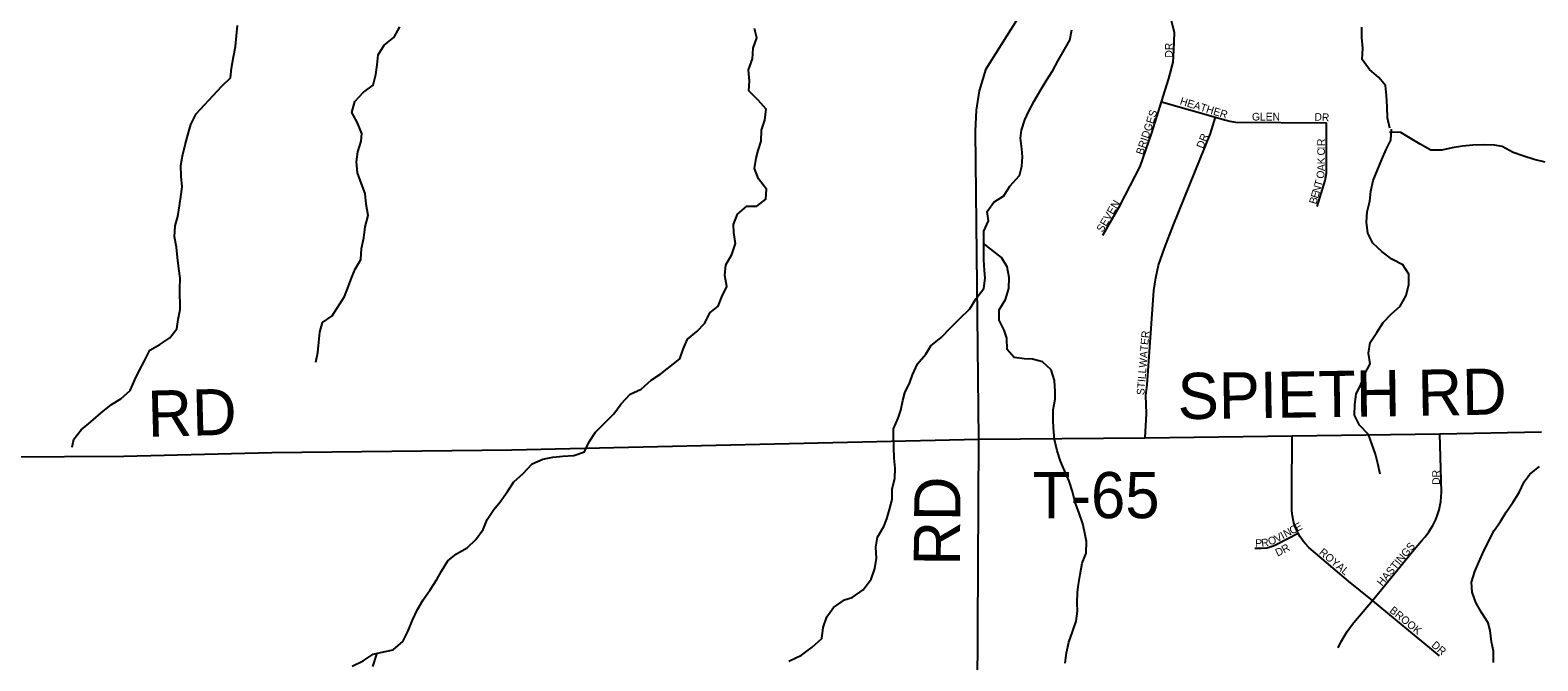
# Model space of a CAD drawing. Extents: x 1985906 to 2277390, y 930619 to 1324581.
# Drawn here: x 2129900 to 2139705, y 1157883 to 1161982 of the extents above; entities that cross this region are included whole.
import ezdxf

# ---------------------------------------------------------------- set-up
doc = ezdxf.new("R2010")
doc.units = 0
for name, color, linetype in [('GM_X_County_Road', 7, 'Continuous'), ('GM_X_County_Road_Text', 7, 'Continuous'), ('GM_X_Minor_River', 7, 'Continuous'), ('GM_X_Township_Road', 7, 'Continuous'), ('GM_X_Township_Road_Text', 7, 'Continuous'), ('GM_X_Township_Subdivision', 7, 'Continuous'), ('GM_X_Township_Subdivision_Text', 7, 'Continuous')]:
    doc.layers.add(name, color=color, linetype=linetype)

msp = doc.modelspace()

# ---------------------------------------------------------------- linework, layer by layer
at = {"layer": 'GM_X_County_Road'}
for points in [[(2136069.9, 1159324.9), (2136069.9, 1159324.9), (2136048.5, 1161324.8), (2136053.8, 1161462.2), (2136074.9, 1161588.9), (2136117.2, 1161731.6), (2136789.6, 1162799.2), (2137524.4, 1163989), (2137536.1, 1164029.2), (2137560.7, 1164264), (2137583.6, 1164747.6), (2137579.2, 1164817.8), (2137540.5, 1164921.9), (2137364.5, 1165221.9)], [(2126779.5, 1159191.6), (2128577.6, 1159201.8), (2130508.3, 1159214.4), (2131470.5, 1159237.7), (2133033, 1159254.3), (2136069.9, 1159324.9)], [(2136043, 1154387.4), (2136069.9, 1159324.9)]]:
    msp.add_lwpolyline(points, dxfattribs=at)
at = {"layer": 'GM_X_Minor_River'}
for points in [[(2130172.9, 1159272.5), (2130182.7, 1159322.8), (2130230.5, 1159385.2), (2130294.4, 1159437.6), (2130362.3, 1159494.1), (2130428.3, 1159548.6), (2130490.3, 1159587), (2130550.2, 1159639.4), (2130579.9, 1159709.8), (2130611.7, 1159772.2), (2130643.5, 1159832.6), (2130677.3, 1159903), (2130743.3, 1159939.4), (2130807.3, 1159981.8), (2130853.1, 1160040.2), (2130862.9, 1160102.5), (2130874.6, 1160166.8), (2130874, 1160301.3), (2130875.6, 1160369.6), (2130867.3, 1160433.8), (2130859, 1160504.1), (2130850.6, 1160572.3), (2130838.2, 1160638.5), (2130841.9, 1160710.8), (2130859.7, 1160771.2), (2130871.4, 1160841.5), (2130881.1, 1160913.8), (2130888.8, 1160964.1), (2130882.5, 1161032.3), (2130880.2, 1161102.6), (2130889.9, 1161164.9), (2130907.6, 1161237.2), (2130927.3, 1161309.6), (2130945.1, 1161369.9), (2130978.8, 1161438.3), (2131032.7, 1161496.7), (2131090.6, 1161557.2), (2131146.4, 1161617.6), (2131202.4, 1161672.1), (2131210.1, 1161736.4), (2131221.8, 1161808.7), (2131235.5, 1161877), (2131241.2, 1161945.3), (2131248.9, 1162011.6)], [(2131756.7, 1159824.6), (2131770.5, 1159886.9), (2131776.2, 1159955.2), (2131783.9, 1160019.5), (2131801.6, 1160081.8), (2131863.6, 1160126.2), (2131943.2, 1160251), (2131971, 1160317.4), (2131992.8, 1160377.7), (2132012.6, 1160428), (2132050.4, 1160492.4), (2132054.1, 1160562.7), (2132069.8, 1160633), (2132077.5, 1160703.3), (2132097.2, 1160777.7), (2132084.8, 1160852), (2132078.4, 1160920.2), (2132054.1, 1160984.4), (2132029.6, 1161054.6), (2132021.3, 1161126.9), (2132031, 1161191.1), (2132052.7, 1161261.5), (2132056.5, 1161311.7), (2132026.1, 1161383.9), (2131991.7, 1161448.1), (2132011.4, 1161518.4), (2132067.2, 1161578.8), (2132131.2, 1161625.3), (2132146.9, 1161693.6), (2132156.6, 1161757.9), (2132162.4, 1161822.2), (2132202.2, 1161884.6), (2132268.1, 1161937.1), (2132303.9, 1162003.4)], [(2132358.8, 1158077.7), (2132386.5, 1158148.1), (2132418.3, 1158216.4), (2132456.1, 1158278.8), (2132501.9, 1158345.3), (2132543.7, 1158411.7), (2132575.5, 1158466.1), (2132615.3, 1158532.5), (2132673.3, 1158578.9), (2132741.3, 1158617.3), (2132799.2, 1158671.7), (2132847, 1158736.2), (2132872.8, 1158802.5), (2132914.6, 1158866.9), (2132956.5, 1158917.3), (2133004.3, 1158983.8), (2133046.1, 1159046.2), (2133106, 1159100.6), (2133163.9, 1159163.1), (2133233.9, 1159193.5), (2133298.1, 1159207.8), (2133364.2, 1159214), (2133436.4, 1159218.3), (2133504.5, 1159242.6), (2133536.3, 1159307), (2133576.1, 1159369.4), (2133640, 1159431.9), (2133695.8, 1159488.3), (2133743.7, 1159552.8), (2133801.5, 1159615.3), (2133873.6, 1159649.7), (2133939.5, 1159708.1), (2134001.5, 1159748.5), (2134125.4, 1159845.4), (2134147.1, 1159909.7), (2134174.9, 1159974.1), (2134234.8, 1160024.5), (2134286.7, 1160076.9), (2134320.5, 1160145.3), (2134374.4, 1160187.7), (2134398.2, 1160250), (2134430, 1160316.4), (2134417.6, 1160388.6), (2134425.3, 1160456.9), (2134463.1, 1160523.4), (2134486.8, 1160595.8), (2134476.4, 1160668), (2134474.2, 1160718.2), (2134499.9, 1160786.6), (2134559.9, 1160839), (2134626, 1160839.2), (2134684, 1160883.6), (2134687.7, 1160947.9), (2134637.2, 1161016), (2134610.8, 1161084.2), (2134622.5, 1161150.5), (2134634.3, 1161200.7), (2134654.1, 1161261), (2134655.8, 1161333.3), (2134677.5, 1161397.7), (2134687.2, 1161468), (2134634.8, 1161528.1), (2134574.3, 1161588.1), (2134578, 1161652.3), (2134571.7, 1161724.6), (2134597.4, 1161797), (2134603.1, 1161865.3), (2134624.8, 1161931.6), (2134610.5, 1161993.8)], [(2138743.3, 1161346.3), (2138726.9, 1161412.5), (2138724.6, 1161484.8), (2138720.2, 1161557.1), (2138713.9, 1161623.3), (2138671.5, 1161675.4), (2138611.1, 1161727.4), (2138562.7, 1161791.5), (2138568.3, 1161865.8), (2138560, 1161934), (2138561.6, 1162002.3)], [(2135545.2, 1159461), (2135563, 1159511.3), (2135574.8, 1159575.6), (2135588.6, 1159625.9), (2135620.3, 1159692.2), (2135638.1, 1159742.5), (2135671.9, 1159812.9), (2135725.8, 1159877.4), (2135757.6, 1159929.7), (2135825.5, 1159984.2), (2135885.4, 1160048.6), (2135943.3, 1160107.1), (2136011.2, 1160171.6), (2136053, 1160238), (2136102.8, 1160302.5), (2136110.5, 1160370.8), (2136106.2, 1160421), (2136101.9, 1160489.2), (2136101.2, 1160625.8), (2136103, 1160676), (2136132.8, 1160742.4), (2136124.5, 1160804.6), (2136166.3, 1160865), (2136232.3, 1160905.4), (2136272.1, 1160967.8), (2136333.9, 1161038.3), (2136349.7, 1161098.6), (2136353.4, 1161158.8), (2136349.2, 1161211), (2136340.8, 1161281.3), (2136346.6, 1161331.5), (2136368.3, 1161399.9), (2136394.1, 1161456.2), (2136429.9, 1161520.6), (2136469.7, 1161587), (2136507.5, 1161653.4), (2136551.3, 1161719.8), (2136585.1, 1161784.2), (2136626.9, 1161856.7), (2136660.7, 1161917), (2136674.4, 1161985.3)], [(2138679.8, 1159097), (2138665.5, 1159165.2), (2138649.1, 1159227.4), (2138626.8, 1159293.6), (2138604.4, 1159353.8), (2138546, 1159415.8), (2138513.6, 1159480), (2138515.2, 1159548.2), (2138524.9, 1159616.6), (2138554.7, 1159678.9), (2138580.5, 1159749.3), (2138614.3, 1159813.7), (2138603.9, 1159883.9), (2138615.6, 1159952.2), (2138657.4, 1160016.7), (2138699.2, 1160083.1), (2138751.1, 1160135.5), (2138811, 1160187.9), (2138848.8, 1160258.3), (2138866.5, 1160328.7), (2138866.2, 1160397), (2138827.8, 1160457.1), (2138755.4, 1160494.9), (2138693, 1160540.9), (2138632.6, 1160598.9), (2138600.2, 1160663.1), (2138591.8, 1160735.3), (2138595.5, 1160801.6), (2138613.2, 1160871.9), (2138618.9, 1160936.2), (2138634.6, 1161004.6), (2138690.1, 1161141.3), (2138719.9, 1161205.7), (2138749.7, 1161268), (2138753.4, 1161338.3)], [(2139753.2, 1161125.1), (2139680.9, 1161140.9), (2139608.6, 1161164.8), (2139544.3, 1161186.6), (2139473.9, 1161226.5), (2139423.8, 1161234.4), (2139355.6, 1161236.1), (2139283.4, 1161235.9), (2139215.2, 1161227.6), (2139149.1, 1161217.3), (2139080.9, 1161203), (2139008.7, 1161202.7), (2138940.4, 1161240.6), (2138876, 1161280.6), (2138813.6, 1161316.5), (2138741.4, 1161320.2)], [(2136540.6, 1159773.9), (2136484.1, 1159825.9), (2136417.9, 1159843.8), (2136367.7, 1159845.6), (2136299.5, 1159855.4), (2136253.1, 1159907.4), (2136250.8, 1159979.7), (2136234.5, 1160031.9), (2136202.1, 1160098), (2136201.7, 1160164.3), (2136243.5, 1160232.7), (2136265.3, 1160303.1), (2136266.9, 1160375.4), (2136254.6, 1160443.6), (2136216.2, 1160503.7), (2136097.4, 1160597.4)], [(2136631.9, 1157868.5), (2136639.6, 1157934.8), (2136655.3, 1158005.1), (2136679, 1158071.5), (2136702.8, 1158139.8), (2136712.5, 1158206.2), (2136710.2, 1158258.4), (2136711.9, 1158328.7), (2136717.7, 1158378.9), (2136729.4, 1158445.2), (2136741.1, 1158517.6), (2136766.9, 1158583.9), (2136770.5, 1158658.2), (2136756.2, 1158724.4), (2136745.9, 1158774.6), (2136719.5, 1158848.8), (2136697.1, 1158913), (2136678.7, 1158983.2), (2136656.3, 1159051.4), (2136627.9, 1159119.6), (2136601.6, 1159181.8), (2136579.2, 1159247.9), (2136560.8, 1159322.2), (2136556.4, 1159396.5), (2136554.2, 1159446.7), (2136553.8, 1159514.9), (2136565.5, 1159583.3), (2136565.3, 1159633.5), (2136560.9, 1159705.7), (2136540.6, 1159773.9)], [(2134834.7, 1157881.9), (2134916.8, 1157920.4), (2134984.7, 1157970.9), (2135048.6, 1158027.3), (2135058.3, 1158099.7), (2135080.1, 1158168), (2135123.9, 1158230.4), (2135195.9, 1158278.9), (2135245.9, 1158295.1), (2135317.9, 1158345.6), (2135369.7, 1158414.1), (2135393.5, 1158482.5), (2135403.2, 1158550.8), (2135400.8, 1158621.1), (2135410.5, 1158687.4), (2135452.3, 1158755.8), (2135472.1, 1158806.1), (2135487.9, 1158866.4), (2135505.6, 1158930.7), (2135505.3, 1159001), (2135523, 1159067.3), (2135524.7, 1159135.6), (2135518.4, 1159199.9), (2135516, 1159272.1), (2135513.7, 1159340.4), (2135515.5, 1159390.6), (2135545.2, 1159461)], [(2139417.8, 1157872.7), (2139417.4, 1157945), (2139405.1, 1158007.2), (2139394.7, 1158079.4), (2139382.4, 1158129.6), (2139340, 1158197.7), (2139301.6, 1158261.8), (2139279.2, 1158330.1), (2139274.9, 1158394.3), (2139294.6, 1158462.7), (2139322.4, 1158525), (2139354.1, 1158597.4), (2139421.7, 1158730.2), (2139461.5, 1158788.6), (2139499.4, 1158849), (2139543.2, 1158911.4), (2139583, 1158977.8), (2139616.7, 1159046.2), (2139652.6, 1159096.6), (2139716.5, 1159147)], [(2131994.8, 1157847.4), (2132064.8, 1157883.8), (2132130.8, 1157926.2), (2132196.9, 1157942.5), (2132261.1, 1157954.8), (2132323, 1158009.2), (2132358.8, 1158077.7)], [(2132129.2, 1157845.9), (2132156.8, 1157932.8)]]:
    msp.add_lwpolyline(points, dxfattribs=at)
at = {"layer": 'GM_X_Township_Road'}
msp.add_lwpolyline([(2136069.9, 1159324.9), (2137151.4, 1159332.9), (2138108.1, 1159344.7), (2139068.7, 1159359.1), (2139728.2, 1159371.8)], dxfattribs=at)
at = {"layer": 'GM_X_Township_Subdivision'}
for points in [[(2136877.2, 1160649.6), (2136989.7, 1160844.9), (2137118.8, 1161096.5), (2137194.9, 1161314.9), (2137258.4, 1161515.5), (2137305.7, 1161668.1), (2137333.6, 1161773.5), (2137337.9, 1161850.9), (2137342.2, 1161967), (2137303.5, 1162121.9), (2137230.4, 1162330.5), (2137181, 1162425.1), (2137112.1, 1162502.5), (2137019.7, 1162597.1), (2136922.9, 1162681), (2136789.6, 1162799.2)], [(2137258.4, 1161515.5), (2137608.2, 1161416.3), (2137667.4, 1161399.6), (2137702.7, 1161390), (2137738.3, 1161384), (2138331.6, 1161380.5)], [(2137151.4, 1159332.9), (2137159.4, 1159490.9), (2137155.1, 1159607), (2137163.7, 1159676.9), (2137208.6, 1160290.7), (2137220.3, 1160373.2), (2137239.1, 1160455.4), (2137276.2, 1160565.4), (2137336.9, 1160716), (2137576.7, 1161311.1), (2137608.2, 1161416.3)], [(2138270, 1160835.4), (2138321.9, 1161005.4), (2138330.2, 1161052), (2138330.6, 1161063.2), (2138331.6, 1161380.5)], [(2138406, 1157967), (2138424.2, 1158003.7), (2138445.3, 1158041.2), (2138466.3, 1158074.4), (2138487.1, 1158104), (2138508.4, 1158131.7), (2138629.4, 1158274.9), (2138901.9, 1158606.1), (2138949.8, 1158662.9), (2138972.5, 1158689.6), (2138996.5, 1158720.7), (2139022.4, 1158762), (2139042.1, 1158802), (2139051.1, 1158824.7), (2139064, 1158865.6), (2139074.5, 1158918.1), (2139078.8, 1158978.5), (2139068.7, 1159359.1)], [(2139066.1, 1157915), (2138629.4, 1158274.9), (2138474, 1158401.6), (2138230.1, 1158607.7), (2138215.6, 1158620.6), (2138193.9, 1158643.1), (2138178.5, 1158661.7), (2138159.7, 1158688.9), (2138145.6, 1158713.4), (2138128.2, 1158752.4), (2138116.7, 1158789.3), (2138109.4, 1158826.4), (2138106.4, 1158858.3), (2138106.4, 1158978.7), (2138108.1, 1159344.7)], [(2137864.9, 1158614.6), (2137889.6, 1158614.6), (2137905.9, 1158614.5), (2137941.9, 1158617.7), (2137964.3, 1158623), (2137984.7, 1158630.4), (2137998.9, 1158637.1), (2138145.6, 1158713.4)]]:
    msp.add_lwpolyline(points, dxfattribs=at)

# ---------------------------------------------------------------- texts
at = {"layer": 'GM_X_County_Road_Text'}
for rotation, p in [(1.48068, (2130666.7, 1159338.8)), (89.50635, (2135946.1, 1158500.3))]:
    msp.add_text('RD', height=300, rotation=rotation, dxfattribs=at).set_placement(p)
at = {"layer": 'GM_X_Township_Road_Text'}
for s, rotation, p in [('SPIETH', 0.81298, (2137364.8, 1159453.3)), ('RD', 0.98214, (2138925.4, 1159475.2)), ('T-65', 0.00001, (2136420.5, 1158810.2))]:
    msp.add_text(s, height=300, rotation=rotation, dxfattribs=at).set_placement(p)
at = {"layer": 'GM_X_Township_Subdivision_Text'}
for s, rotation, p in [('DR', 90, (2137330.7, 1161803.7)), ('HEATHER', 342.96145, (2137373.6, 1161500.3)), ('BRIDGES', 71.82166, (2137137.5, 1161168.5)), ('GLEN', 0.00001, (2137846.1, 1161395.1)), ('DR', 356.82151, (2138251.4, 1161395)), ('DR', 68.75124, (2137529.3, 1161208.6)), ('C', 89.99405, (2138320.7, 1161167.6)), ('R', 90, (2138320.7, 1161229.2)), ('I', 90, (2138320.7, 1161207.2)), ('A', 89.92532, (2138320.6, 1161066.4)), ('K', 89.99284, (2138320.7, 1161110.4)), ('T', 73.57065, (2138297.5, 1160961.1)), ('O', 80.41043, (2138312.5, 1161013.9)), ('E', 73.54414, (2138275.1, 1160885.1)), ('N', 73.55331, (2138285.1, 1160918.9)), ('SEVEN', 59.47007, (2136874.4, 1160664.4)), ('B', 73.55427, (2138263.9, 1160847.2)), ('STILLWATER', 85.45203, (2137145.9, 1159608.8)), ('DR', 90, (2139068.7, 1159027.3)), ('C', 28.20535, (2138105.8, 1158703.1)), ('E', 28.2383, (2138140.8, 1158721.8)), ('P', 0.6284, (2137868.2, 1158623.1)), ('R', 7.40272, (2137909.9, 1158623.9)), ('O', 21.38706, (2137962, 1158632.3)), ('V', 28.15723, (2138008.8, 1158651.1)), ('I', 28.21986, (2138047.7, 1158671.9)), ('N', 28.22675, (2138067.1, 1158682.3)), ('D', 24.98124, (2138012.2, 1158560)), ('R', 29.54119, (2138055.9, 1158580.5)), ('ROYAL', 320.04311, (2138278.9, 1158581.3)), ('HASTINGS', 50.30249, (2138692.5, 1158364.5)), ('BROOK', 320.79307, (2138736.4, 1158203)), ('DR', 319.39614, (2139009.4, 1157978.4))]:
    msp.add_text(s, height=50, rotation=rotation, dxfattribs=at).set_placement(p)

doc.saveas('drawing.dxf')
